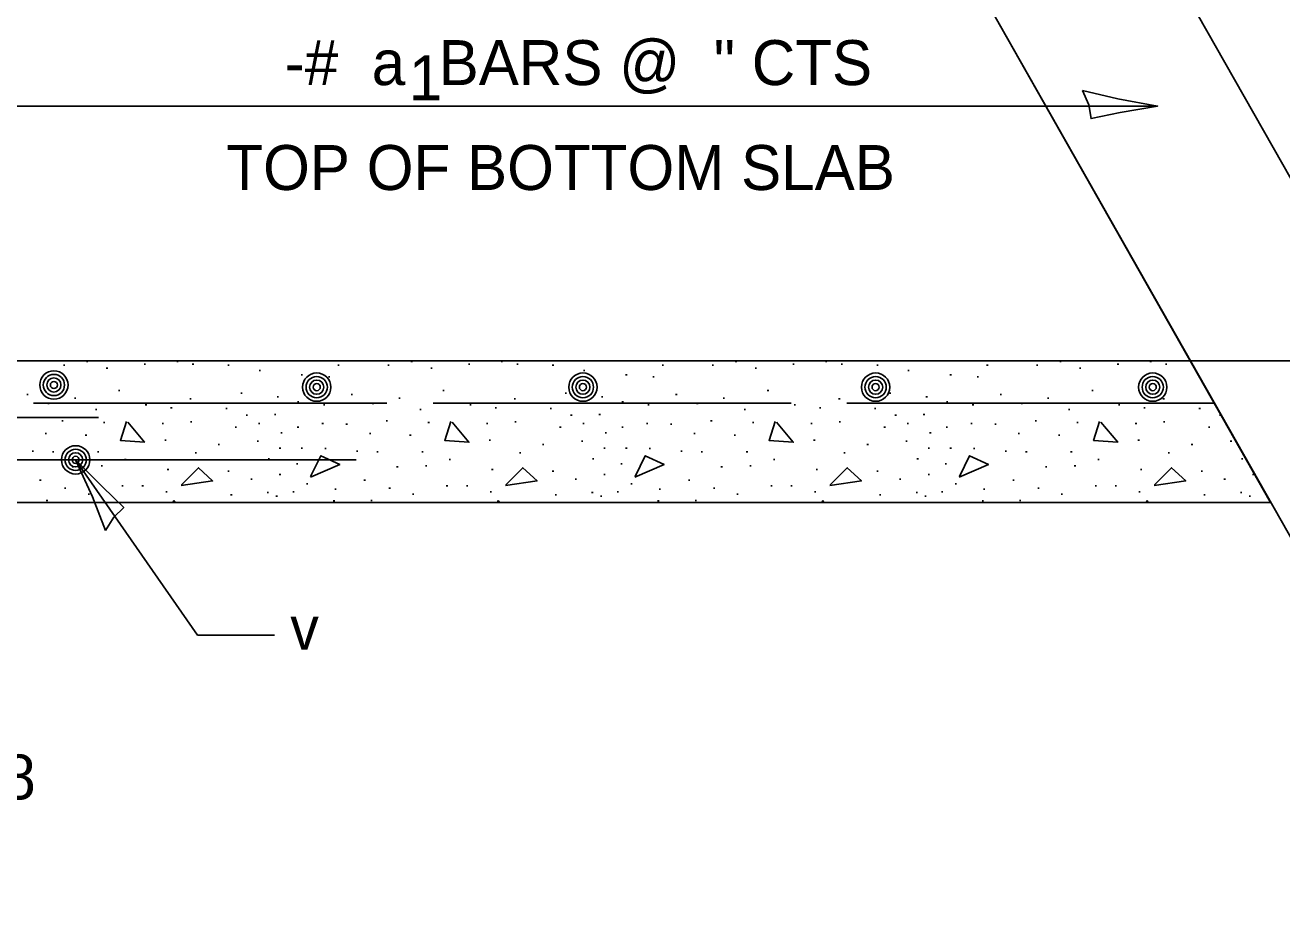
# Model space of a CAD drawing. Extents: x 2133490 to 2172050, y 2138301 to 2145980.
# Drawn here: x 2141911.4 to 2142079, y 2144846.6 to 2144963.3 of the extents above; entities that cross this region are included whole.
import ezdxf

# ---------------------------------------------------------------- set-up
doc = ezdxf.new("R2010")
doc.units = 0
for name, color, linetype in [('Level 40', 7, 'Continuous'), ('Level 63', 7, 'Continuous'), ('ROW_PR_Notes', 7, 'Continuous')]:
    doc.layers.add(name, color=color, linetype=linetype)

msp = doc.modelspace()

# ---------------------------------------------------------------- linework, layer by layer
at = {"layer": 'Level 40'}
msp.add_line((2142148.27, 2144918.51), (2142066.8, 2144918.51), dxfattribs=at)
for centre, radius in [((2141915.26, 2144915.27), 1.89), ((2141915.26, 2144915.27), 1.42), ((2141915.26, 2144915.27), 0.945), ((2141950.31, 2144914.98), 1.89), ((2141950.31, 2144914.98), 1.42), ((2141985.8, 2144914.98), 1.89), ((2141985.8, 2144914.98), 1.42), ((2142024.83, 2144914.98), 1.89), ((2142024.83, 2144914.98), 1.42), ((2142061.79, 2144914.98), 1.89), ((2142061.79, 2144914.98), 1.42), ((2141915.26, 2144915.27), 0.473), ((2141950.31, 2144914.98), 0.945), ((2141950.31, 2144914.98), 0.473), ((2141985.8, 2144914.98), 0.945), ((2141985.8, 2144914.98), 0.473), ((2142024.83, 2144914.98), 0.945), ((2142024.83, 2144914.98), 0.473), ((2142061.79, 2144914.98), 0.945), ((2142061.79, 2144914.98), 0.473), ((2141918.16, 2144905.28), 1.89), ((2141918.16, 2144905.28), 1.42), ((2141918.16, 2144905.28), 0.945), ((2141918.16, 2144905.28), 0.473)]:
    msp.add_circle(centre, radius, dxfattribs=at)
at = {"layer": 'Level 63'}
for points in [[(2142052.44, 2144954.58), (2142053.26, 2144952.66), (2142053.57, 2144950.82), (2142057.44, 2144951.63), (2142062.44, 2144952.49), (2142057.11, 2144953.46)], [(2141922.13, 2144895.87), (2141923.25, 2144897.64), (2141924.58, 2144898.94), (2141921.72, 2144901.67), (2141918.16, 2144905.28), (2141920.4, 2144900.35)]]:
    msp.add_lwpolyline(points, close=True, dxfattribs=at)
at = {"layer": 'ROW_PR_Notes'}
for p, q in [((2142107.58, 2144846.56), (2141951.5, 2145121.99)), ((2141975.77, 2145079.16), (2142077.51, 2144899.61)), ((2142072.23, 2144908.93), (2142005.08, 2145027.44)), ((2142103.56, 2144901.56), (2142035.85, 2145021.06)), ((2142062.44, 2144952.49), (2141901.2, 2144952.49)), ((2141826.62, 2144918.51), (2142066.8, 2144918.51)), ((2141912.5, 2144918.48), (2141912.69, 2144918.48)), ((2141916.52, 2144917.91), (2141916.71, 2144917.91)), ((2141919.61, 2144918.4), (2141919.8, 2144918.4)), ((2141927.29, 2144918.03), (2141927.48, 2144918.03)), ((2141931.64, 2144918.4), (2141931.83, 2144918.4)), ((2141933.71, 2144918.07), (2141933.9, 2144918.07)), ((2141938.46, 2144917.91), (2141938.65, 2144917.91)), ((2141953.12, 2144917.91), (2141953.31, 2144917.91)), ((2141955.76, 2144918.48), (2141955.95, 2144918.48)), ((2141959.78, 2144917.91), (2141959.97, 2144917.91)), ((2141962.87, 2144918.4), (2141963.06, 2144918.4)), ((2141970.55, 2144918.03), (2141970.74, 2144918.03)), ((2141974.89, 2144918.4), (2141975.08, 2144918.4)), ((2141976.97, 2144918.07), (2141977.16, 2144918.07)), ((2141981.72, 2144917.91), (2141981.91, 2144917.91)), ((2141996.37, 2144917.91), (2141996.56, 2144917.91)), ((2141999.01, 2144918.48), (2141999.2, 2144918.48)), ((2142003.04, 2144917.91), (2142003.22, 2144917.91)), ((2142006.12, 2144918.4), (2142006.31, 2144918.4)), ((2142013.8, 2144918.03), (2142013.99, 2144918.03)), ((2142018.15, 2144918.4), (2142018.34, 2144918.4)), ((2142020.22, 2144918.07), (2142020.41, 2144918.07)), ((2142024.98, 2144917.91), (2142025.17, 2144917.91)), ((2142039.63, 2144917.91), (2142039.82, 2144917.91)), ((2142042.27, 2144918.48), (2142042.46, 2144918.48)), ((2142046.29, 2144917.91), (2142046.48, 2144917.91)), ((2142049.38, 2144918.4), (2142049.57, 2144918.4)), ((2142057.06, 2144918.03), (2142057.25, 2144918.03)), ((2142061.41, 2144918.4), (2142061.6, 2144918.4)), ((2142063.48, 2144918.07), (2142063.67, 2144918.07)), ((2141922.25, 2144917.5), (2141922.44, 2144917.5)), ((2141942.61, 2144917.22), (2141942.8, 2144917.22)), ((2141948.24, 2144916.61), (2141948.43, 2144916.61)), ((2141951.86, 2144916.37), (2141952.05, 2144916.37)), ((2141965.51, 2144917.5), (2141965.7, 2144917.5)), ((2141985.86, 2144917.22), (2141986.05, 2144917.22)), ((2141991.5, 2144916.61), (2141991.69, 2144916.61)), ((2141995.11, 2144916.37), (2141995.3, 2144916.37)), ((2142008.76, 2144917.5), (2142008.95, 2144917.5)), ((2142029.12, 2144917.22), (2142029.31, 2144917.22)), ((2142034.75, 2144916.61), (2142034.94, 2144916.61)), ((2142038.37, 2144916.37), (2142038.56, 2144916.37)), ((2142052.02, 2144917.5), (2142052.21, 2144917.5)), ((2141923.88, 2144914.54), (2141924.07, 2144914.54)), ((2141967.13, 2144914.54), (2141967.32, 2144914.54)), ((2142010.39, 2144914.54), (2142010.58, 2144914.54)), ((2142053.65, 2144914.54), (2142053.84, 2144914.54)), ((2141911.65, 2144914.01), (2141911.84, 2144914.01)), ((2141912.52, 2144912.84), (2141959.66, 2144912.84)), ((2141914.45, 2144912.79), (2141914.64, 2144912.79)), ((2141917.99, 2144913.52), (2141918.17, 2144913.52)), ((2141927.45, 2144912.63), (2141927.64, 2144912.63)), ((2141933.38, 2144913.4), (2141933.57, 2144913.4)), ((2141940.17, 2144914.17), (2141940.36, 2144914.17)), ((2141945.03, 2144913.68), (2141945.22, 2144913.68)), ((2141947.75, 2144913.03), (2141947.94, 2144913.03)), ((2141951.21, 2144912.63), (2141951.4, 2144912.63)), ((2141954.9, 2144914.01), (2141955.09, 2144914.01)), ((2141957.71, 2144912.79), (2141957.9, 2144912.79)), ((2141961.24, 2144913.52), (2141961.43, 2144913.52)), ((2141965.83, 2144912.84), (2142013.58, 2144912.84)), ((2141970.71, 2144912.63), (2141970.9, 2144912.63)), ((2141976.64, 2144913.4), (2141976.83, 2144913.4)), ((2141983.43, 2144914.17), (2141983.61, 2144914.17)), ((2141988.29, 2144913.68), (2141988.48, 2144913.68)), ((2141991.01, 2144913.03), (2141991.2, 2144913.03)), ((2141994.46, 2144912.63), (2141994.65, 2144912.63)), ((2141998.16, 2144914.01), (2141998.35, 2144914.01)), ((2142000.96, 2144912.79), (2142001.15, 2144912.79)), ((2142004.5, 2144913.52), (2142004.69, 2144913.52)), ((2142013.97, 2144912.63), (2142014.15, 2144912.63)), ((2142019.9, 2144913.4), (2142020.09, 2144913.4)), ((2142020.98, 2144912.84), (2142070.01, 2144912.84)), ((2142026.68, 2144914.17), (2142026.87, 2144914.17)), ((2142031.54, 2144913.68), (2142031.73, 2144913.68)), ((2142034.27, 2144913.03), (2142034.46, 2144913.03)), ((2142037.72, 2144912.63), (2142037.91, 2144912.63)), ((2142041.42, 2144914.01), (2142041.61, 2144914.01)), ((2142044.22, 2144912.79), (2142044.41, 2144912.79)), ((2142047.75, 2144913.52), (2142047.94, 2144913.52)), ((2142057.22, 2144912.63), (2142057.41, 2144912.63)), ((2142063.15, 2144913.4), (2142063.34, 2144913.4)), ((2141843.31, 2144910.95), (2141921.19, 2144910.95)), ((2141920.79, 2144911.98), (2141920.98, 2144911.98)), ((2141930.82, 2144912.22), (2141931.01, 2144912.22)), ((2141938.18, 2144912.14), (2141938.37, 2144912.14)), ((2141940.9, 2144911.25), (2141941.09, 2144911.25)), ((2141944.68, 2144911.33), (2141944.87, 2144911.33)), ((2141964.04, 2144911.98), (2141964.23, 2144911.98)), ((2141974.08, 2144912.22), (2141974.27, 2144912.22)), ((2141981.43, 2144912.14), (2141981.62, 2144912.14)), ((2141984.16, 2144911.25), (2141984.35, 2144911.25)), ((2141987.94, 2144911.33), (2141988.13, 2144911.33)), ((2142007.3, 2144911.98), (2142007.49, 2144911.98)), ((2142017.34, 2144912.22), (2142017.53, 2144912.22)), ((2142024.69, 2144912.14), (2142024.88, 2144912.14)), ((2142027.41, 2144911.25), (2142027.6, 2144911.25)), ((2142031.19, 2144911.33), (2142031.38, 2144911.33)), ((2142050.56, 2144911.98), (2142050.75, 2144911.98)), ((2142060.59, 2144912.22), (2142060.78, 2144912.22)), ((2142067.95, 2144912.14), (2142068.14, 2144912.14)), ((2142070.67, 2144911.25), (2142070.86, 2144911.25)), ((2141916.32, 2144910.47), (2141916.51, 2144910.47)), ((2141921.89, 2144910.27), (2141922.07, 2144910.27)), ((2141929.69, 2144910.11), (2141929.88, 2144910.11)), ((2141933.46, 2144910.35), (2141933.65, 2144910.35)), ((2141939.44, 2144909.62), (2141939.63, 2144909.62)), ((2141942.53, 2144910.11), (2141942.72, 2144910.11)), ((2141947.71, 2144909.66), (2141947.9, 2144909.66)), ((2141951, 2144910.11), (2141951.19, 2144910.11)), ((2141954.21, 2144910.03), (2141954.4, 2144910.03)), ((2141959.58, 2144910.47), (2141959.76, 2144910.47)), ((2141965.14, 2144910.27), (2141965.33, 2144910.27)), ((2141972.94, 2144910.11), (2141973.13, 2144910.11)), ((2141976.72, 2144910.35), (2141976.91, 2144910.35)), ((2141982.69, 2144909.62), (2141982.88, 2144909.62)), ((2141985.78, 2144910.11), (2141985.97, 2144910.11)), ((2141990.97, 2144909.66), (2141991.16, 2144909.66)), ((2141994.26, 2144910.11), (2141994.45, 2144910.11)), ((2141997.47, 2144910.03), (2141997.66, 2144910.03)), ((2142002.83, 2144910.47), (2142003.02, 2144910.47)), ((2142008.4, 2144910.27), (2142008.59, 2144910.27)), ((2142016.2, 2144910.11), (2142016.39, 2144910.11)), ((2142019.98, 2144910.35), (2142020.17, 2144910.35)), ((2142025.95, 2144909.62), (2142026.14, 2144909.62)), ((2142029.04, 2144910.11), (2142029.23, 2144910.11)), ((2142034.23, 2144909.66), (2142034.42, 2144909.66)), ((2142037.52, 2144910.11), (2142037.7, 2144910.11)), ((2142040.73, 2144910.03), (2142040.92, 2144910.03)), ((2142046.09, 2144910.47), (2142046.28, 2144910.47)), ((2142051.65, 2144910.27), (2142051.84, 2144910.27)), ((2142059.46, 2144910.11), (2142059.65, 2144910.11)), ((2142063.23, 2144910.35), (2142063.42, 2144910.35)), ((2142069.21, 2144909.62), (2142069.4, 2144909.62)), ((2141914.09, 2144908.81), (2141914.27, 2144908.81)), ((2141919.45, 2144908.56), (2141919.64, 2144908.56)), ((2141930.05, 2144907.92), (2141930.24, 2144907.92)), ((2141942.36, 2144907.79), (2141942.55, 2144907.79)), ((2141945.52, 2144908.89), (2141945.71, 2144908.89)), ((2141957.34, 2144908.81), (2141957.53, 2144908.81)), ((2141962.7, 2144908.56), (2141962.89, 2144908.56)), ((2141973.31, 2144907.92), (2141973.5, 2144907.92)), ((2141985.62, 2144907.79), (2141985.81, 2144907.79)), ((2141988.77, 2144908.89), (2141988.96, 2144908.89)), ((2142000.6, 2144908.81), (2142000.79, 2144908.81)), ((2142005.96, 2144908.56), (2142006.15, 2144908.56)), ((2142016.57, 2144907.92), (2142016.75, 2144907.92)), ((2142028.88, 2144907.79), (2142029.06, 2144907.79)), ((2142032.03, 2144908.89), (2142032.22, 2144908.89)), ((2142043.86, 2144908.81), (2142044.04, 2144908.81)), ((2142049.22, 2144908.56), (2142049.41, 2144908.56)), ((2142059.82, 2144907.92), (2142060.01, 2144907.92)), ((2142072.13, 2144907.79), (2142072.32, 2144907.79)), ((2141912.34, 2144906.45), (2141912.53, 2144906.45)), ((2141915.06, 2144906.33), (2141915.25, 2144906.33)), ((2141921.07, 2144906.37), (2141921.26, 2144906.37)), ((2141934.08, 2144906.21), (2141934.26, 2144906.21)), ((2141937.16, 2144907.35), (2141937.35, 2144907.35)), ((2141945.31, 2144906.86), (2141945.5, 2144906.86)), ((2141948.24, 2144906.86), (2141948.43, 2144906.86)), ((2141951.37, 2144906.78), (2141951.56, 2144906.78)), ((2141955.59, 2144906.45), (2141955.78, 2144906.45)), ((2141958.32, 2144906.33), (2141958.5, 2144906.33)), ((2141964.33, 2144906.37), (2141964.52, 2144906.37)), ((2141977.33, 2144906.21), (2141977.52, 2144906.21)), ((2141980.42, 2144907.35), (2141980.61, 2144907.35)), ((2141988.57, 2144906.86), (2141988.76, 2144906.86)), ((2141991.5, 2144906.86), (2141991.69, 2144906.86)), ((2141994.62, 2144906.78), (2141994.81, 2144906.78)), ((2141998.85, 2144906.45), (2141999.04, 2144906.45)), ((2142001.57, 2144906.33), (2142001.76, 2144906.33)), ((2142007.59, 2144906.37), (2142007.78, 2144906.37)), ((2142020.59, 2144906.21), (2142020.78, 2144906.21)), ((2142023.68, 2144907.35), (2142023.87, 2144907.35)), ((2142031.83, 2144906.86), (2142032.02, 2144906.86)), ((2142034.75, 2144906.86), (2142034.94, 2144906.86)), ((2142037.88, 2144906.78), (2142038.07, 2144906.78)), ((2142042.11, 2144906.45), (2142042.3, 2144906.45)), ((2142044.83, 2144906.33), (2142045.02, 2144906.33)), ((2142050.84, 2144906.37), (2142051.03, 2144906.37)), ((2142063.84, 2144906.21), (2142064.03, 2144906.21)), ((2142066.93, 2144907.35), (2142067.12, 2144907.35)), ((2141825.72, 2144905.28), (2141955.58, 2144905.28)), ((2141917.7, 2144904.34), (2141917.89, 2144904.34)), ((2141934.39, 2144881.87), (2141918.16, 2144905.28)), ((2141921.56, 2144904.5), (2141921.75, 2144904.5)), ((2141924.69, 2144905.31), (2141924.88, 2144905.31)), ((2141943.83, 2144905.4), (2141944.01, 2144905.4)), ((2141947.59, 2144904.74), (2141947.78, 2144904.74)), ((2141960.96, 2144904.34), (2141961.15, 2144904.34)), ((2141964.82, 2144904.5), (2141965.01, 2144904.5)), ((2141967.95, 2144905.31), (2141968.14, 2144905.31)), ((2141987.08, 2144905.4), (2141987.27, 2144905.4)), ((2141990.85, 2144904.74), (2141991.04, 2144904.74)), ((2142004.21, 2144904.34), (2142004.4, 2144904.34)), ((2142008.07, 2144904.5), (2142008.26, 2144904.5)), ((2142011.2, 2144905.31), (2142011.39, 2144905.31)), ((2142030.34, 2144905.4), (2142030.53, 2144905.4)), ((2142034.1, 2144904.74), (2142034.29, 2144904.74)), ((2142047.47, 2144904.34), (2142047.66, 2144904.34)), ((2142051.33, 2144904.5), (2142051.52, 2144904.5)), ((2142054.46, 2144905.31), (2142054.65, 2144905.31)), ((2142073.6, 2144905.4), (2142073.78, 2144905.4)), ((2141930.38, 2144904.01), (2141930.57, 2144904.01)), ((2141938.46, 2144903.77), (2141938.65, 2144903.77)), ((2141941.51, 2144902.71), (2141941.7, 2144902.71)), ((2141945.31, 2144903.32), (2141945.5, 2144903.32)), ((2141973.63, 2144904.01), (2141973.82, 2144904.01)), ((2141981.72, 2144903.77), (2141981.91, 2144903.77)), ((2141984.77, 2144902.71), (2141984.95, 2144902.71)), ((2141988.57, 2144903.32), (2141988.76, 2144903.32)), ((2142016.89, 2144904.01), (2142017.08, 2144904.01)), ((2142024.98, 2144903.77), (2142025.17, 2144903.77)), ((2142028.02, 2144902.71), (2142028.21, 2144902.71)), ((2142031.83, 2144903.32), (2142032.02, 2144903.32)), ((2142060.15, 2144904.01), (2142060.34, 2144904.01)), ((2142068.23, 2144903.77), (2142068.42, 2144903.77)), ((2142071.28, 2144902.71), (2142071.47, 2144902.71)), ((2142075.08, 2144903.32), (2142075.27, 2144903.32)), ((2141913.35, 2144902.55), (2141913.54, 2144902.55)), ((2141916.69, 2144901.5), (2141916.87, 2144901.5)), ((2141924.32, 2144901.82), (2141924.51, 2144901.82)), ((2141927, 2144901.82), (2141927.19, 2144901.82)), ((2141930.17, 2144901.01), (2141930.36, 2144901.01)), ((2141943.7, 2144900.93), (2141943.89, 2144900.93)), ((2141947.1, 2144901.01), (2141947.29, 2144901.01)), ((2141948.93, 2144902.06), (2141949.12, 2144902.06)), ((2141952.71, 2144901.37), (2141952.9, 2144901.37)), ((2141956.61, 2144902.55), (2141956.8, 2144902.55)), ((2141959.94, 2144901.5), (2141960.13, 2144901.5)), ((2141967.58, 2144901.82), (2141967.77, 2144901.82)), ((2141970.26, 2144901.82), (2141970.45, 2144901.82)), ((2141973.43, 2144901.01), (2141973.62, 2144901.01)), ((2141986.96, 2144900.93), (2141987.15, 2144900.93)), ((2141990.36, 2144901.01), (2141990.55, 2144901.01)), ((2141992.19, 2144902.06), (2141992.38, 2144902.06)), ((2141995.97, 2144901.37), (2141996.16, 2144901.37)), ((2141999.87, 2144902.55), (2142000.06, 2144902.55)), ((2142003.2, 2144901.5), (2142003.39, 2144901.5)), ((2142010.84, 2144901.82), (2142011.03, 2144901.82)), ((2142013.52, 2144901.82), (2142013.71, 2144901.82)), ((2142016.69, 2144901.01), (2142016.88, 2144901.01)), ((2142030.22, 2144900.93), (2142030.41, 2144900.93)), ((2142033.62, 2144901.01), (2142033.8, 2144901.01)), ((2142035.44, 2144902.06), (2142035.63, 2144902.06)), ((2142039.22, 2144901.37), (2142039.41, 2144901.37)), ((2142043.12, 2144902.55), (2142043.31, 2144902.55)), ((2142046.46, 2144901.5), (2142046.64, 2144901.5)), ((2142054.09, 2144901.82), (2142054.28, 2144901.82)), ((2142056.77, 2144901.82), (2142056.96, 2144901.82)), ((2142059.94, 2144901.01), (2142060.13, 2144901.01)), ((2142073.47, 2144900.93), (2142073.66, 2144900.93)), ((2141843.42, 2144899.61), (2142077.51, 2144899.61)), ((2141914.25, 2144899.87), (2141914.44, 2144899.87)), ((2141919.81, 2144900.72), (2141920, 2144900.72)), ((2141938.83, 2144900.6), (2141939.02, 2144900.6)), ((2141944.87, 2144900.44), (2141945.06, 2144900.44)), ((2141952.51, 2144899.8), (2141952.7, 2144899.8)), ((2141957.5, 2144899.87), (2141957.69, 2144899.87)), ((2141963.07, 2144900.72), (2141963.26, 2144900.72)), ((2141982.09, 2144900.6), (2141982.27, 2144900.6)), ((2141988.13, 2144900.44), (2141988.31, 2144900.44)), ((2141995.76, 2144899.8), (2141995.95, 2144899.8)), ((2142000.76, 2144899.87), (2142000.95, 2144899.87)), ((2142006.33, 2144900.72), (2142006.52, 2144900.72)), ((2142025.34, 2144900.6), (2142025.53, 2144900.6)), ((2142031.38, 2144900.44), (2142031.57, 2144900.44)), ((2142039.02, 2144899.8), (2142039.21, 2144899.8)), ((2142044.02, 2144899.87), (2142044.21, 2144899.87)), ((2142049.58, 2144900.72), (2142049.77, 2144900.72)), ((2142068.6, 2144900.6), (2142068.79, 2144900.6)), ((2142074.64, 2144900.44), (2142074.83, 2144900.44)), ((2141934.39, 2144881.87), (2141944.66, 2144881.87))]:
    msp.add_line(p, q, dxfattribs=at)
for points in [[(2141925.11, 2144910.33), (2141927.34, 2144907.63), (2141924.12, 2144907.87), (2141924.92, 2144910.38)], [(2141968.37, 2144910.33), (2141970.59, 2144907.63), (2141967.38, 2144907.87), (2141968.18, 2144910.38)], [(2142011.63, 2144910.33), (2142013.85, 2144907.63), (2142010.63, 2144907.87), (2142011.44, 2144910.38)], [(2142054.88, 2144910.33), (2142057.11, 2144907.63), (2142053.89, 2144907.87), (2142054.69, 2144910.38)], [(2141949.49, 2144903.04), (2141950.86, 2144905.83), (2141953.37, 2144904.65), (2141949.46, 2144902.98)], [(2141992.75, 2144903.04), (2141994.12, 2144905.83), (2141996.63, 2144904.65), (2141992.72, 2144902.98)], [(2142036, 2144903.04), (2142037.37, 2144905.83), (2142039.88, 2144904.65), (2142035.97, 2144902.98)], [(2141932.26, 2144901.95), (2141934.53, 2144904.22), (2141936.42, 2144902.47), (2141932.22, 2144901.86)], [(2141975.51, 2144901.95), (2141977.79, 2144904.22), (2141979.68, 2144902.47), (2141975.48, 2144901.86)], [(2142018.77, 2144901.95), (2142021.04, 2144904.22), (2142022.94, 2144902.47), (2142018.73, 2144901.86)], [(2142062.03, 2144901.95), (2142064.3, 2144904.22), (2142066.19, 2144902.47), (2142061.99, 2144901.86)], [(2141931.14, 2144899.61), (2141931.27, 2144899.87)], [(2141931.27, 2144899.87), (2141931.42, 2144899.61)], [(2141974.4, 2144899.61), (2141974.52, 2144899.87)], [(2141974.52, 2144899.87), (2141974.68, 2144899.61)], [(2142017.66, 2144899.61), (2142017.78, 2144899.87)], [(2142017.78, 2144899.87), (2142017.93, 2144899.61)], [(2142060.91, 2144899.61), (2142061.04, 2144899.87)], [(2142061.04, 2144899.87), (2142061.19, 2144899.61)]]:
    msp.add_lwpolyline(points, dxfattribs=at)

# ---------------------------------------------------------------- texts
at = {"layer": 'Level 63'}
for s, p in [('  -#  a  BARS @  " CTS ', (2141941.59, 2144955.29)), ('1', (2141962.59, 2144953.26)), ('TOP OF BOTTOM SLAB', (2141938.25, 2144941.29))]:
    msp.add_text(s, height=6, dxfattribs=at).set_placement(p)
at = {"layer": 'ROW_PR_Notes'}
for s, height, p in [('v', 5.7, (2141946.78, 2144879.97)), ('8', 6, (2141908.38, 2144859.96))]:
    msp.add_text(s, height=height, dxfattribs=at).set_placement(p)

doc.saveas('drawing.dxf')
